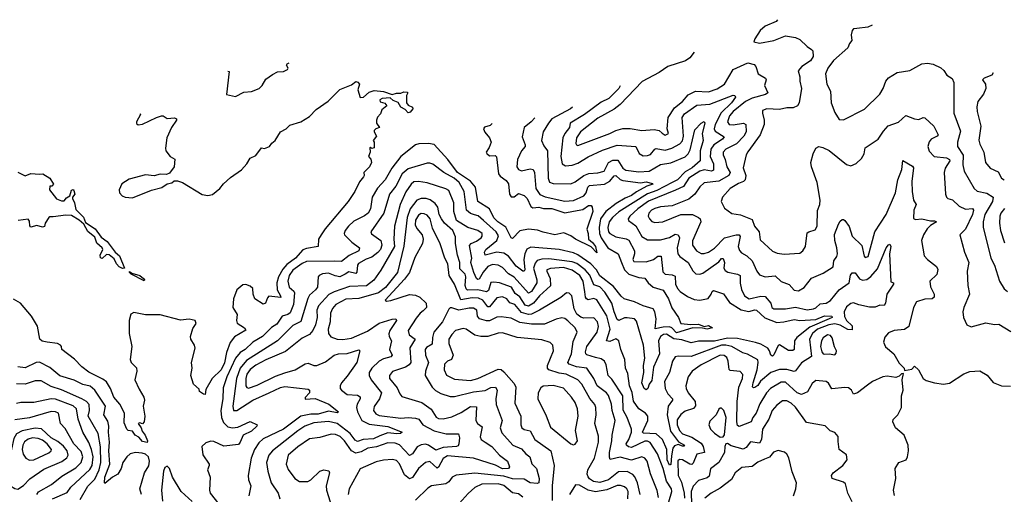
# Model space of a CAD drawing. Extents: x 1678431 to 1860718, y 384618 to 522882.
# Tile 307 of 473: x 1751988 to 1758773, y 518136 to 521409. Entities that reach past the tile are written whole.
import ezdxf

# ---------------------------------------------------------------- set-up
doc = ezdxf.new("R2010")
doc.units = 0

msp = doc.modelspace()

# ---------------------------------------------------------------- linework, layer by layer
at = {"layer": '0CON10XD'}
for points in [[(1757210.2, 521408.7), (1757200.8, 521395), (1757125, 521364.7), (1757090.4, 521335), (1757055, 521276.7), (1757047.5, 521255), (1757085, 521246.5), (1757184.2, 521265.8), (1757265, 521297.1), (1757334.1, 521285.9), (1757365, 521271.4), (1757413.8, 521223.8), (1757445, 521204.2), (1757453.2, 521193.2), (1757455.4, 521155), (1757437.3, 521125), (1757378.5, 521085), (1757352.9, 521055), (1757364.2, 521015), (1757363.1, 520985), (1757374.5, 520935), (1757358.6, 520835), (1757347.5, 520815), (1757318.8, 520801.2), (1757275, 520800.8), (1757225, 520789.6), (1757135.6, 520794.4), (1757107.5, 520782.5), (1757105.7, 520765), (1757119.1, 520715), (1757117.3, 520685), (1757090, 520615), (1757005, 520498.1), (1756995, 520476.2), (1756973.3, 520386.7), (1756991.1, 520335), (1756987.5, 520305), (1756975, 520292.7), (1756940.3, 520279.7), (1756884.5, 520245), (1756830.6, 520185), (1756822.9, 520155), (1756845, 520108), (1756895, 520072.5), (1756955, 520063.6), (1757035, 520030), (1757051.1, 519985), (1757083.8, 519945), (1757090.4, 519890.4), (1757175, 519811.9), (1757208.9, 519798.9), (1757255, 519791.2), (1757365, 519798.5), (1757385.7, 519814.3), (1757402.5, 519845), (1757415, 519938), (1757425, 519946.7), (1757469.6, 519960.4), (1757483.5, 519985), (1757486.9, 520093.1), (1757502.9, 520135), (1757503.6, 520165), (1757483.1, 520285), (1757444.6, 520395), (1757440.8, 520425), (1757455, 520483.3), (1757475, 520522), (1757495, 520534.2), (1757523.6, 520526.4), (1757566.1, 520506.1), (1757685, 520410), (1757715, 520400), (1757752.3, 520417.7), (1757789.5, 520450.5), (1757807.3, 520482.7), (1757813.8, 520525), (1757903.8, 520585), (1757940, 520640), (1757973.9, 520676.1), (1758045, 520702.2), (1758095, 520747.1), (1758155, 520725.6), (1758185, 520721.4), (1758215, 520734.2), (1758225, 520731.4), (1758286.5, 520675), (1758316.9, 520615), (1758310, 520605), (1758269.4, 520585), (1758255, 520567.5), (1758246.4, 520535), (1758255, 520502), (1758289.2, 520465), (1758375, 520455.3), (1758394.5, 520445), (1758398.4, 520435), (1758365.3, 520385), (1758358.8, 520355), (1758367.1, 520205), (1758374.2, 520185), (1758385, 520175.8), (1758416.5, 520166.5), (1758461.9, 520121.9), (1758505, 520103.3), (1758555, 520107.5), (1758561.8, 520095), (1758554.8, 520065), (1758505.3, 519964.7), (1758466, 519925), (1758500, 519805), (1758529.5, 519735), (1758518.2, 519675), (1758521.9, 519575), (1758534.5, 519515), (1758493.5, 519425), (1758486.7, 519395), (1758493.1, 519355), (1758515, 519303.8), (1758545, 519290.8), (1758645, 519318.5), (1758705, 519306.9), (1758735, 519308.9), (1758819.3, 519259.3)], [(1757863, 521370), (1757832.7, 521357.3), (1757756.9, 521346.9), (1757734.5, 521345.5), (1757723.8, 521335), (1757718.6, 521305), (1757722.9, 521265), (1757705.7, 521245), (1757694.4, 521215), (1757595, 521127.5), (1757556.4, 521075), (1757540.5, 521035), (1757550, 520965), (1757574.4, 520915), (1757580.9, 520835), (1757605, 520768), (1757635, 520720), (1757665, 520718.1), (1757809.4, 520790.6), (1757914.8, 520895.2), (1757938.2, 520935), (1757956, 520984), (1757975, 521007.1), (1758035, 521045.4), (1758122.6, 521057.4), (1758205, 521103.5), (1758245, 521109.4), (1758281.9, 521101.9), (1758336.7, 521076.7), (1758357.4, 521057.4), (1758376.7, 521026.7), (1758415, 521004), (1758426.5, 520975), (1758424.6, 520765), (1758470.6, 520640.6), (1758450, 520565), (1758449.6, 520535), (1758488.7, 520475), (1758487.5, 520407.5), (1758497.8, 520365), (1758565.3, 520245.3), (1758586.8, 520226.8), (1758652, 520212), (1758695.5, 520185), (1758691, 520155), (1758639.8, 520065), (1758626.9, 520015), (1758628.5, 519978.5), (1758681.1, 519765), (1758705.4, 519715), (1758739.1, 519605), (1758771.8, 519551.8), (1758795, 519534.4)], [(1756635.6, 521185.1), (1756606.4, 521146.4), (1756575.8, 521125), (1756453.7, 521086.3), (1756395, 521043.5), (1756277.1, 520982.9), (1756125.3, 520825), (1756085, 520792.6), (1755971, 520729), (1755851.8, 520635), (1755825.3, 520595), (1755819.5, 520555), (1755824.7, 520544.7), (1755835, 520541.5), (1756055, 520623.7), (1756095, 520644.2), (1756145, 520658.2), (1756195, 520657.7), (1756275.4, 520645.4), (1756360.9, 520650.9), (1756395, 520644.4), (1756416.2, 520626.2), (1756435, 520613.2), (1756458.9, 520625), (1756450.9, 520655), (1756457.1, 520735), (1756499.3, 520800.7), (1756556.2, 520845), (1756595, 520889.8), (1756644.5, 520915.5), (1756735, 520911.4), (1756795, 520933), (1756846, 520965), (1756905.5, 521064.5), (1757005, 521110.8), (1757050.3, 521100.3), (1757062, 521085), (1757076.7, 521035), (1757126.5, 521005), (1757131.2, 520995), (1757120.6, 520955), (1757143.8, 520905), (1757128.1, 520891.9), (1757035, 520866.5), (1756990.3, 520845), (1756905.7, 520775), (1756879.6, 520745), (1756864.8, 520705), (1756876.7, 520686.7), (1756905, 520682.7), (1756975, 520696.1), (1756992.7, 520685), (1756993.3, 520635), (1756977.9, 520605), (1756927.7, 520552.3), (1756855, 520516.5), (1756834.7, 520495), (1756835, 520476.7), (1756849.7, 520445), (1756861.1, 520395), (1756883.7, 520355), (1756875.9, 520335), (1756805, 520295.9), (1756705, 520283.8), (1756675, 520256.5), (1756640.8, 520205), (1756598.3, 520171.7), (1756485, 520125.3), (1756405, 520117.4), (1756363.8, 520106.2), (1756341.8, 520095), (1756324.2, 520075), (1756319.7, 520055), (1756327.1, 520035), (1756345, 520017.3), (1756365, 520010.8), (1756418.8, 520015), (1756545, 520065.4), (1756624.6, 520065.4), (1756665.5, 520045.5), (1756677.8, 520035), (1756682.4, 520015), (1756623.3, 519883.3), (1756624.8, 519854.8), (1756652.9, 519815), (1756685, 519796.2), (1756705, 519796.2), (1756735, 519806.8), (1756775, 519832.5), (1756845, 519903.8), (1756925, 519924.7), (1756945, 519924.6), (1756953.4, 519913.4), (1756940, 519845), (1756947.7, 519817.7), (1756961, 519801), (1756999.5, 519779.5), (1757036.5, 519746.5), (1757067.7, 519675), (1757085, 519649.4), (1757125, 519635.5), (1757195, 519641.8), (1757235, 519603.3), (1757291.7, 519581.7), (1757324.7, 519544.7), (1757355, 519538.5), (1757395, 519561.9), (1757443.9, 519626.1), (1757525, 519661.1), (1757592.9, 519705), (1757599.5, 519745), (1757619.1, 519775), (1757622.9, 519795), (1757619.3, 519835), (1757604.7, 519885), (1757602.5, 519927.5), (1757630.8, 519999.2), (1757641.1, 520018.9), (1757655, 520030), (1757665, 520031.4), (1757674.5, 520024.5), (1757703.4, 519983.4), (1757725, 519916), (1757791.1, 519851.1), (1757808.3, 519778.3), (1757815, 519770), (1757834.4, 519775.6), (1757881.8, 519945), (1757959.6, 520065), (1758024.1, 520215), (1758039.2, 520305), (1758067.2, 520375), (1758075, 520436.7), (1758139.6, 520399.6), (1758148.3, 520388.3), (1758136.8, 520293.2), (1758137.6, 520225), (1758146.5, 520165), (1758166.8, 520135), (1758148.9, 520095), (1758148.3, 520038.3), (1758160.9, 520030.9), (1758205, 520034.6), (1758265, 520021.5), (1758292.5, 520022.5), (1758305.8, 520015), (1758265, 519990), (1758242.6, 519967.4), (1758215.5, 519925), (1758201.9, 519885), (1758221.4, 519781.4), (1758244.2, 519754.2), (1758305, 519706.7), (1758314.1, 519685.9), (1758309.4, 519650.6), (1758260.6, 519605), (1758265, 519566.7), (1758289.2, 519515), (1758290.8, 519495), (1758275, 519483.3), (1758225, 519480.8), (1758167.6, 519462.4), (1758146.6, 519423.4), (1758115, 519293.3), (1758086.4, 519273.6), (1758015, 519266.4), (1757975, 519249.5), (1757949.3, 519220.7), (1757940.4, 519185), (1757954, 519154), (1758012, 519105), (1758049.5, 519039.5), (1758082.5, 519005), (1758085, 518990), (1758135, 519000), (1758155, 519020), (1758182.5, 518995), (1758215, 518934), (1758235, 518920.8), (1758292.5, 518905), (1758355, 518896.7), (1758395, 518901.9), (1758495, 518966), (1758535, 518983.8), (1758605, 518986.7), (1758655, 518957.5), (1758696.4, 518906.4), (1758755, 518883.3), (1758815, 518882.5)], [(1753420.9, 521052.9), (1753431.2, 521051.2), (1753413, 520893), (1753475, 520880), (1753531.8, 520908.2), (1753586, 520914), (1753637.5, 520935), (1753658.9, 520955), (1753685, 520998.1), (1753729.1, 521030.9), (1753765, 521048), (1753805, 521052), (1753833.3, 521065), (1753836.7, 521075), (1753826.2, 521095), (1753830, 521105), (1753845.1, 521110.8)], [(1758696.4, 521041.8), (1758687.5, 521025), (1758634.2, 521005.8), (1758622.9, 520995), (1758643.1, 520965), (1758646.7, 520935), (1758630.4, 520895), (1758591.5, 520845), (1758583, 520807), (1758585.5, 520775), (1758611.8, 520675), (1758597.6, 520577.6), (1758605, 520550), (1758632.9, 520495), (1758644.2, 520425), (1758675, 520386), (1758730, 520360), (1758753.5, 520315), (1758773.3, 520305)], [(1752817.6, 520761.8), (1752820.6, 520755), (1752791.9, 520705), (1752793.6, 520693.6), (1752804.4, 520684.4), (1752835, 520688.5), (1752930.8, 520735), (1752965, 520745.5), (1752976.7, 520745), (1753005, 520728), (1753055, 520731.2), (1753067.5, 520725), (1753068.8, 520715), (1753034.5, 520665.5), (1753002.5, 520595), (1752992.7, 520522.7), (1752994.3, 520504.3), (1753024.2, 520464.2), (1753057, 520447), (1753052.5, 520395), (1753019.3, 520350.7), (1752999.3, 520340.7), (1752955, 520344), (1752915, 520331.9), (1752855, 520339.4), (1752741.2, 520308.8), (1752692.6, 520277.4), (1752673.3, 520235), (1752674.7, 520214.7), (1752692.9, 520195), (1752714.1, 520184.1), (1752765, 520179.6), (1752895, 520234), (1752967.3, 520252.7), (1753005, 520276.7), (1753037, 520283), (1753053, 520297), (1753075, 520297.5), (1753110, 520285), (1753245, 520204.2), (1753285, 520195.8), (1753315.6, 520204.4), (1753366.2, 520243.8), (1753392.4, 520277.6), (1753439.7, 520320.3), (1753515.7, 520374.3), (1753552.5, 520415), (1753576.1, 520453.9), (1753615, 520471.2), (1753654.2, 520525.8), (1753675, 520520), (1753708.8, 520535), (1753725, 520558), (1753748.8, 520575), (1753785.7, 520634.3), (1753825, 520656), (1753848.8, 520681.2), (1753925, 520704.2), (1753985, 520740), (1754030.5, 520789.5), (1754113, 520847), (1754195, 520926.7), (1754275, 520960), (1754305, 520981.8), (1754318.7, 520978.7), (1754328.5, 520965), (1754318.8, 520925), (1754335, 520871.2), (1754356.1, 520873.9), (1754395, 520910), (1754430, 520920), (1754495, 520913.3), (1754553.7, 520893.7), (1754585, 520902), (1754615, 520900.9), (1754635, 520911.5), (1754657.8, 520907.8), (1754662, 520905), (1754653.1, 520885), (1754654.3, 520835), (1754665, 520820), (1754695, 520805.7), (1754697.3, 520795), (1754679.5, 520770.5), (1754665, 520767.5), (1754645, 520789.5), (1754614.6, 520804.6), (1754595, 520838.8), (1754562, 520852), (1754540.7, 520870.7), (1754485, 520865.5), (1754470, 520855), (1754472.5, 520842.5), (1754505, 520832.5), (1754517.5, 520815), (1754483.3, 520786.7), (1754475, 520760), (1754453.9, 520736.1), (1754446.7, 520715), (1754447.5, 520695), (1754467.5, 520665), (1754443, 520657), (1754430, 520645), (1754430, 520635), (1754447.5, 520605), (1754422.5, 520575), (1754430, 520565), (1754430, 520525), (1754415, 520520), (1754405, 520530), (1754400, 520525), (1754402.5, 520495), (1754392.5, 520465), (1754407, 520447), (1754412.5, 520425), (1754398.8, 520395), (1754360, 520355), (1754362.5, 520335), (1754357.5, 520325), (1754328.8, 520291.2), (1754297.1, 520225), (1754252.2, 520155), (1754093, 519967), (1754065, 519925.5), (1754047.5, 519895), (1754044.2, 519845.8), (1753965, 519831.9), (1753938.5, 519821.5), (1753888.1, 519765), (1753829.3, 519720.7), (1753801.6, 519688.4), (1753770.5, 519635), (1753759, 519595), (1753760.9, 519545), (1753785.4, 519505), (1753786.2, 519493.8), (1753705, 519501.4), (1753695, 519491.5), (1753682.1, 519455), (1753665, 519447.6), (1753607.4, 519485), (1753596.1, 519515), (1753593.2, 519555), (1753575, 519570.7), (1753545, 519582.5), (1753525, 519580.3), (1753483, 519545), (1753461.1, 519485), (1753455.9, 519425), (1753485.5, 519375), (1753480.8, 519335), (1753485.3, 519315.3), (1753537.8, 519285), (1753545, 519267.5), (1753469.1, 519220.9), (1753438.1, 519181.9), (1753412.4, 519115), (1753397.9, 519042.1), (1753376.2, 518995), (1753314.3, 518935.7), (1753271.4, 518858.6), (1753265, 518823.8), (1753255, 518827.5), (1753227.5, 518845), (1753225, 518860), (1753185, 518896.7), (1753167.5, 518955), (1753176.2, 519005), (1753171.8, 519045), (1753197.2, 519142.8), (1753191.2, 519165), (1753166.8, 519205), (1753164.7, 519225), (1753180.6, 519279.4), (1753203.1, 519315), (1753198, 519335), (1753155, 519342.7), (1753095, 519337.7), (1752955, 519374.7), (1752855, 519373.3), (1752775, 519389.5), (1752752.9, 519377.1), (1752741.1, 519335), (1752742.1, 519245), (1752759.5, 519155), (1752748.5, 519065), (1752756.9, 519045), (1752792, 519008), (1752795.6, 518985), (1752782.2, 518925), (1752810, 518860), (1752843.3, 518805), (1752847.8, 518785), (1752838.9, 518745), (1752848.9, 518675), (1752846.2, 518635), (1752835, 518622.5), (1752815, 518628.8), (1752803.8, 518625), (1752824, 518595), (1752830.6, 518570.6), (1752851.9, 518545), (1752868.1, 518505), (1752866.3, 518493.7), (1752835, 518500.5), (1752809.6, 518529.6), (1752783.4, 518543.4), (1752765, 518570.8), (1752735, 518576.7), (1752725.8, 518585.8), (1752708.2, 518628.2), (1752709.2, 518695), (1752677, 518757), (1752635.9, 518805), (1752612.9, 518865), (1752585, 518911.8), (1752560.2, 518930.2), (1752465, 518977.5), (1752416, 519015), (1752365, 519068.2), (1752277.5, 519135), (1752276, 519155), (1752268.8, 519165), (1752247.5, 519175), (1752177.5, 519185), (1752142.4, 519192.4), (1752126, 519205), (1752110.5, 519295), (1752068.9, 519365), (1751992.2, 519455), (1751945, 519481.1)], [(1756125.8, 520953.1), (1756116.4, 520935), (1756048, 520865), (1755995, 520840.6), (1755879.6, 520755), (1755782.3, 520695), (1755775.9, 520665), (1755744, 520625), (1755730, 520595), (1755716.4, 520465), (1755725.6, 520415.6), (1755749.9, 520399.9), (1755795, 520404.7), (1755835, 520420), (1755905, 520462.2), (1756005, 520510), (1756105, 520543), (1756234.2, 520535), (1756257.1, 520485), (1756285, 520470.4), (1756315, 520471.5), (1756335, 520479.1), (1756363.8, 520515), (1756375, 520520.9), (1756435, 520508.1), (1756482.2, 520522.2), (1756538.1, 520551.9), (1756556.3, 520573.7), (1756562.6, 520605), (1756553.1, 520735), (1756569.5, 520760.5), (1756655, 520820), (1756745, 520827), (1756905, 520887.3), (1756916.9, 520885), (1756920.8, 520875), (1756892.9, 520835), (1756823, 520767), (1756779.6, 520685), (1756774.8, 520655), (1756779.7, 520639.7), (1756841.7, 520601.7), (1756831.9, 520585), (1756772.2, 520545), (1756750, 520515), (1756745.8, 520465.8), (1756770.2, 520415), (1756769.3, 520370.7), (1756755, 520363.6), (1756705, 520374.5), (1756675, 520364.5), (1756599.8, 520315), (1756562.6, 520257.4), (1756507.8, 520232.2), (1756321.6, 520158.4), (1756248.3, 520105), (1756193.5, 520055), (1756180.8, 520035), (1756184, 520025), (1756235, 519987.9), (1756275, 519913.8), (1756315, 519890), (1756405, 519890.8), (1756465, 519907.1), (1756505, 519930.3), (1756525.3, 519925.3), (1756533.7, 519905), (1756519, 519835), (1756523.4, 519793.4), (1756536.4, 519776.4), (1756594.2, 519734.2), (1756626.5, 519676.5), (1756647.2, 519657.2), (1756675, 519653.6), (1756695, 519660.8), (1756805, 519739.7), (1756825, 519761.1), (1756835, 519762.5), (1756843.9, 519735), (1756840.4, 519695), (1756848.6, 519678.6), (1756867.6, 519667.6), (1756935, 519653.8), (1756953.8, 519643.8), (1756952.1, 519592.1), (1756962.5, 519547.5), (1756981.8, 519505), (1757014.7, 519484.7), (1757095, 519502.9), (1757125, 519500.4), (1757163.4, 519455), (1757171.6, 519425), (1757186, 519415), (1757265, 519414), (1757335, 519427.2), (1757415, 519408.7), (1757457.5, 519415), (1757475, 519422.8), (1757505, 519450), (1757546, 519454), (1757575, 519473.2), (1757634.9, 519545.1), (1757704.7, 519595), (1757712.7, 519647.3), (1757725, 519663.8), (1757745, 519664), (1757775, 519621.7), (1757795, 519611.9), (1757825, 519618.1), (1757853.1, 519636.9), (1757899.1, 519690.9), (1757958.4, 519835), (1757975, 519857.1), (1757985, 519860), (1757991.3, 519845), (1757981.8, 519795), (1757991.7, 519601.7), (1758010, 519595), (1758008.8, 519585), (1757964.6, 519515), (1757954.5, 519455), (1757945, 519437.1), (1757915, 519440), (1757883.8, 519426.2), (1757845, 519426.9), (1757771.8, 519441.8), (1757735, 519455.6), (1757715, 519451.2), (1757685, 519429.7), (1757669.8, 519395), (1757672.6, 519362.6), (1757685, 519334.5), (1757725, 519298), (1757725, 519271.2), (1757695, 519273.2), (1757643.2, 519303.2), (1757605, 519310.8), (1757565, 519304.5), (1757485.9, 519274.1), (1757451.7, 519245), (1757430.6, 519205), (1757444.6, 519085.4), (1757375, 519041.8), (1757335, 518987.8), (1757325, 518982.9), (1757275, 518997.1), (1757225, 518996.3), (1757164.6, 518975), (1757093.1, 518916.9), (1757075, 518886.9), (1757055, 518872.3), (1757045, 518870), (1757037.9, 518877.9), (1757041.9, 518905), (1757070.1, 518995), (1757076.7, 519045), (1757073.6, 519063.6), (1757002.8, 519102.8), (1756970.7, 519110.7), (1756895.5, 519155), (1756855, 519164.6), (1756825, 519164.3), (1756615, 519086.9), (1756525, 519089.1), (1756505, 519082.9), (1756487.5, 519055), (1756466.9, 518975), (1756430.4, 518915), (1756435.2, 518865), (1756455, 518827.9), (1756486.8, 518795), (1756487.5, 518785), (1756456.6, 518743.4), (1756450.4, 518685), (1756471.8, 518571.8), (1756528.2, 518498.2), (1756570, 518475), (1756565, 518468), (1756555, 518468.2), (1756525, 518480), (1756499.6, 518470.4), (1756489.4, 518455), (1756479.5, 518400.5), (1756475, 518341.4), (1756465, 518337.8), (1756449.1, 518375), (1756447.8, 518445), (1756417.9, 518515), (1756375, 518552.5), (1756287.3, 518557.3), (1756280, 518565), (1756316.5, 518645), (1756317.1, 518675), (1756300, 518695), (1756254.8, 518724.8), (1756218.2, 518778.2), (1756207.9, 518837.9), (1756190.7, 518885), (1756178.3, 518968.3), (1756161.8, 519005), (1756158.7, 519065), (1756130.9, 519135), (1756116.5, 519195), (1756095, 519208), (1756055, 519190.7), (1756031.5, 519195), (1756055.9, 519275), (1756035, 519366.8), (1755965, 519476.2), (1755945, 519485.8), (1755905, 519477.9), (1755892.8, 519482.8), (1755885.9, 519495.9), (1755883.1, 519533.1), (1755870.5, 519605), (1755846.8, 519645), (1755795, 519682.3), (1755735, 519698.9), (1755646.3, 519693.7), (1755621.1, 519685), (1755620, 519675), (1755643.2, 519623.2), (1755645.5, 519574.5), (1755569.2, 519505), (1755529.6, 519455), (1755495, 519433.6), (1755470.4, 519440.4), (1755435, 519497.1), (1755401.8, 519521.8), (1755377.8, 519565), (1755295, 519593.3), (1755255, 519600), (1755235, 519596.4), (1755217.8, 519542.2), (1755205, 519531.3), (1755145, 519545.1), (1755074.3, 519544.3), (1755063.6, 519553.6), (1755057, 519575), (1755061.6, 519635), (1755057, 519655), (1755020.7, 519690.7), (1755020.7, 519735), (1755004.3, 519785), (1754990.8, 519865), (1754991, 519911), (1754971.6, 519955), (1754915.4, 520005.4), (1754893.7, 520035), (1754878.9, 520065), (1754868.2, 520115), (1754851.1, 520141.1), (1754816.8, 520166.8), (1754790, 520175), (1754755, 520176.2), (1754723.6, 520165), (1754678.8, 520105), (1754657.7, 520045), (1754634, 519846), (1754590.2, 519665), (1754507.9, 519562.1), (1754460.5, 519525), (1754325, 519486.9), (1754235, 519480.6), (1754166.1, 519445), (1754142.9, 519417.1), (1754128.7, 519385), (1754126.5, 519325), (1754114.3, 519275), (1754116.2, 519245), (1754131.2, 519221.2), (1754175.3, 519205.3), (1754215, 519204.2), (1754275, 519212.7), (1754385, 519261.2), (1754465, 519315.7), (1754555, 519344.5), (1754578.8, 519345), (1754584.4, 519335), (1754538.7, 519265), (1754531.7, 519241.7), (1754533.2, 519225), (1754550.5, 519195), (1754536.9, 519135), (1754554.5, 519095), (1754545.8, 519085), (1754495, 519071.1), (1754464.8, 519055.2), (1754414.6, 519005), (1754396.5, 518975), (1754395.5, 518955), (1754410.4, 518925), (1754481.6, 518835), (1754467.7, 518795), (1754429.5, 518740.5), (1754426.9, 518715), (1754440.9, 518690.9), (1754465, 518678.9), (1754615, 518661.5), (1754665, 518665.7), (1754715, 518661.6), (1754737.2, 518655), (1754765, 518616.3), (1754845, 518572.9), (1754926.9, 518553.1), (1755012.1, 518552.1), (1755018.9, 518525), (1755014.2, 518485), (1755008.6, 518471.4), (1754997.5, 518465), (1754905, 518458.5), (1754855, 518440.6), (1754805, 518475.6), (1754785, 518480.9), (1754755, 518477.7), (1754726.7, 518463.3), (1754695, 518415.5), (1754675, 518402.7), (1754605, 518478.1), (1754575, 518488), (1754525, 518492.1), (1754446.8, 518463.2), (1754386.7, 518453.3), (1754340.6, 518429.4), (1754305, 518420.4), (1754274.9, 518434.9), (1754225.2, 518505), (1754195.3, 518535), (1754165, 518547.5), (1754135, 518550.5), (1754055, 518526.9), (1753985, 518518.8), (1753905, 518463.8), (1753837.7, 518405), (1753824.6, 518345), (1753836.9, 518306.9), (1753884.3, 518245), (1753915.7, 518224.3), (1753972.5, 518225), (1753995, 518237.1), (1754055, 518295.5), (1754084.4, 518304.4), (1754119.1, 518299.1), (1754122.5, 518285), (1754100, 518195), (1754102.7, 518165), (1754128.2, 518085)], [(1755796.7, 520806.1), (1755782.5, 520795), (1755655, 520724.1), (1755630.9, 520695), (1755596.1, 520635), (1755583.8, 520575), (1755599.5, 520539.5), (1755625.3, 520505), (1755629.5, 520315), (1755639.3, 520289.3), (1755665, 520279.7), (1755785, 520277.2), (1755815, 520290.3), (1755875.8, 520334.2), (1755911, 520349), (1755973.1, 520353.1), (1756014.5, 520365), (1756044.8, 520425), (1756075, 520440.6), (1756108.9, 520438.9), (1756144.5, 520384.5), (1756165, 520370.7), (1756255, 520360), (1756325, 520365.2), (1756405, 520410.2), (1756475, 520422.6), (1756575, 520463.6), (1756595.4, 520484.6), (1756608.9, 520511.1), (1756640.7, 520649.3), (1756685, 520696.1), (1756705, 520705.6), (1756710, 520695), (1756690.2, 520625), (1756697.6, 520575), (1756678.1, 520505), (1756678.3, 520435), (1756622.4, 520387.6), (1756575, 520358.7), (1756520.4, 520305), (1756484.8, 520285), (1756378.7, 520231.3), (1756315, 520206.9), (1756116.1, 520083.9), (1756072.4, 520045), (1756050.6, 520015), (1756040.6, 519975), (1756045, 519946.9), (1756055, 519933.3), (1756095, 519910.3), (1756167.7, 519897.7), (1756185, 519887.5), (1756224.2, 519815), (1756225.3, 519794.7), (1756212.5, 519755), (1756220.8, 519740.8), (1756305, 519738.9), (1756355, 519754.7), (1756385, 519777.3), (1756408.1, 519778.1), (1756419.2, 519669.2), (1756435.8, 519655), (1756485, 519648.3), (1756505, 519639.1), (1756507.6, 519585), (1756520.7, 519555), (1756539.1, 519535), (1756591, 519501), (1756635, 519479.2), (1756675, 519474.5), (1756733.3, 519486.7), (1756753.2, 519516.8), (1756759.1, 519535), (1756768.8, 519541.2), (1756838.1, 519518.1), (1756879.8, 519459.8), (1756959.1, 519409.1), (1757013.4, 519396.6), (1757055, 519408.1), (1757065, 519405.3), (1757123.8, 519353.8), (1757205, 519321.7), (1757254.3, 519324.3), (1757325, 519341), (1757365, 519334.8), (1757475, 519340.9), (1757535, 519367.2), (1757583.8, 519363.8), (1757585.8, 519355), (1757566.2, 519345), (1757432, 519288), (1757342.3, 519217.7), (1757328.5, 519195), (1757325.6, 519135), (1757315, 519127.8), (1757285, 519128.5), (1757223.9, 519166.1), (1757215, 519161.9), (1757185, 519096.9), (1757175, 519087.5), (1757165, 519095.6), (1757155.6, 519125.6), (1757142.7, 519142.7), (1757095, 519171.5), (1757057.6, 519182.4), (1756935, 519209.7), (1756865, 519213.7), (1756775, 519192.7), (1756665, 519191.7), (1756615, 519180), (1756550.5, 519200.5), (1756495, 519207.7), (1756445, 519241.4), (1756425, 519237.6), (1756405, 519223.3), (1756389.8, 519195), (1756396.7, 519105), (1756355, 519013.3), (1756345, 518921.9), (1756325.6, 518895), (1756315.8, 518865), (1756305, 518856.2), (1756291.9, 518865), (1756274.8, 518905), (1756289.4, 518975), (1756287.1, 519025), (1756294.8, 519075), (1756287.5, 519165), (1756239.4, 519329.4), (1756225, 519345.6), (1756175, 519353.8), (1756155, 519353.8), (1756115.6, 519335.6), (1756105, 519341.4), (1756083.5, 519395), (1756068.5, 519455), (1756020.8, 519530.8), (1755985, 519566.7), (1755945, 519579.6), (1755917.8, 519647.8), (1755885.2, 519685), (1755826.8, 519726.8), (1755795, 519740), (1755635, 519760), (1755585, 519758.5), (1755555, 519748.7), (1755540.2, 519729.8), (1755528, 519695), (1755551.7, 519615), (1755552, 519595), (1755515, 519534.3), (1755495, 519523.6), (1755395, 519633.7), (1755356.1, 519656.1), (1755315, 519699.1), (1755285, 519716.6), (1755245, 519720.2), (1755215, 519706.2), (1755181.9, 519668.1), (1755155, 519618.5), (1755145, 519616.9), (1755135, 519624.6), (1755118.2, 519665), (1755097.7, 519735), (1755102.5, 519765), (1755087.7, 519852.3), (1755098.2, 519865), (1755135, 519881.7), (1755167.1, 519905), (1755175.3, 519915), (1755174.2, 519935), (1755145, 519956.1), (1755075, 519975.8), (1754997.2, 520025), (1754980.5, 520085), (1754980.4, 520145), (1754945, 520230.5), (1754925, 520242.3), (1754795, 520283.9), (1754735, 520293.9), (1754705, 520291.8), (1754685, 520275.6), (1754648.6, 520221.4), (1754609.6, 520135), (1754570.5, 519985), (1754566.5, 519895), (1754571.5, 519845), (1754477.3, 519682.7), (1754427.7, 519612.3), (1754377, 519573), (1754261.3, 519568.7), (1754155, 519532.7), (1754117.2, 519512.8), (1754046.3, 519435), (1754036.4, 519405), (1754036.9, 519355), (1754026.7, 519305), (1754007.6, 519265), (1753985, 519237.1), (1753935, 519213.8), (1753818.6, 519121.4), (1753685, 519064.3), (1753615, 519026.7), (1753575, 518997.1), (1753553.4, 518965), (1753545.2, 518935), (1753545.2, 518885.2), (1753552, 518872), (1753565, 518868.5), (1753625, 518889.5), (1753749.9, 518950.1), (1753814.1, 518974.1), (1753885, 518995.4), (1753955, 519036.8), (1753975, 519040.4), (1754015, 519024), (1754035, 519025.3), (1754095, 519049.5), (1754155, 519095.8), (1754185, 519104.2), (1754243.4, 519106.6), (1754325, 519133.3), (1754331.2, 519125), (1754311.2, 519045), (1754245, 518950.5), (1754204.3, 518905.7), (1754195.4, 518885), (1754196.6, 518866.6), (1754205, 518853.8), (1754245, 518824.7), (1754315, 518820), (1754335, 518807.1), (1754334.6, 518795), (1754313, 518757), (1754309.7, 518735), (1754315.8, 518705.8), (1754345, 518644.1), (1754395, 518620), (1754525, 518602.8), (1754622.5, 518565), (1754612.5, 518555), (1754587.7, 518552.3), (1754525, 518559.2), (1754469.9, 518539.9), (1754425, 518519.5), (1754355.6, 518514.4), (1754315, 518499.8), (1754299.9, 518509.9), (1754264.8, 518555), (1754175, 518623.9), (1754115, 518639), (1754015, 518629), (1753953.8, 518606.2), (1753905, 518573.9), (1753729.2, 518435), (1753705.3, 518405), (1753689.5, 518355), (1753698.1, 518295), (1753721.8, 518215), (1753768.5, 518145), (1753780.5, 518105)], [(1755244.5, 520692.7), (1755230.8, 520679.2), (1755191.7, 520668.3), (1755184.4, 520655), (1755193.1, 520633.1), (1755225.8, 520595), (1755235.8, 520565), (1755222.7, 520527.3), (1755202.5, 520495), (1755206.7, 520485), (1755225, 520470), (1755265, 520472.5), (1755273.4, 520463.4), (1755286.5, 520345), (1755298.8, 520328.8), (1755340, 520300), (1755357.1, 520277.1), (1755363.3, 520205), (1755375, 520187.9), (1755395, 520187.3), (1755425, 520210), (1755465, 520197.1), (1755485, 520174.6), (1755511.2, 520121.2), (1755525, 520112.3), (1755565, 520115.7), (1755597.5, 520107.5), (1755655.9, 520105.9), (1755745, 520077), (1755805, 520087.7), (1755869.5, 520100.5), (1755907.5, 520127.5), (1755925, 520128), (1755934, 520115), (1755937.3, 520085), (1755896, 519965), (1755906, 519935), (1755908.6, 519895), (1755935, 519873.1), (1755955, 519845.5), (1755965, 519800), (1755925, 519842.2), (1755818.8, 519895), (1755785, 519919.2), (1755738.3, 519938.3), (1755675, 519924.5), (1755595, 519942.5), (1755557.3, 519957.3), (1755495, 519964.1), (1755435, 519952.1), (1755385, 519899.2), (1755374.7, 519904.7), (1755338.4, 519978.4), (1755282.6, 520015), (1755255, 520043.1), (1755225.7, 520105), (1755145.9, 520155), (1755128.4, 520255), (1755095.1, 520295.1), (1755004.4, 520355), (1754938.9, 520445), (1754845, 520548.9), (1754805, 520556), (1754737.2, 520552.8), (1754714.4, 520545), (1754613.3, 520465), (1754551.6, 520385), (1754505.8, 520304.2), (1754452.8, 520247.2), (1754416.8, 520185), (1754405.8, 520105), (1754390.3, 520075), (1754365, 520055.8), (1754291.1, 520018.9), (1754254.4, 519985.6), (1754231.8, 519955), (1754224.4, 519935), (1754227.1, 519925), (1754276.7, 519875), (1754328.5, 519835), (1754323.8, 519815), (1754257.7, 519782.3), (1754205, 519742), (1754153.9, 519743.9), (1753965, 519741.9), (1753935, 519728.7), (1753868.9, 519681.1), (1753844.8, 519645), (1753834.8, 519605), (1753843.6, 519565), (1753877.3, 519537.3), (1753881.6, 519525), (1753874.2, 519445), (1753851.5, 519388.5), (1753835, 519376.8), (1753795.8, 519364.2), (1753760.7, 519309.3), (1753723.3, 519286.7), (1753660.9, 519225), (1753595.3, 519185), (1753540.7, 519135), (1753506.4, 519113.6), (1753474.2, 519075.8), (1753414.1, 518945), (1753390.5, 518869.5), (1753386.5, 518795), (1753372.7, 518715), (1753378.6, 518665), (1753392.2, 518632.2), (1753421.2, 518601.2), (1753455, 518594.4), (1753491.9, 518598.1), (1753575, 518637.5), (1753623.3, 518615), (1753620.8, 518605), (1753585, 518571.6), (1753528.5, 518545), (1753507.9, 518495), (1753495, 518480.5), (1753395, 518467.4), (1753325, 518500), (1753305, 518501.5), (1753269.3, 518490.7), (1753243.5, 518465), (1753249.1, 518409.1), (1753292.9, 518345), (1753294.2, 518335), (1753281.4, 518305), (1753299.6, 518255), (1753295.9, 518165), (1753300, 518145), (1753358.9, 518068.9)], [(1755537.4, 520732), (1755513.1, 520705), (1755465.4, 520665), (1755450.5, 520600.5), (1755472, 520545), (1755470.4, 520535), (1755445.4, 520505), (1755418, 520445), (1755414.7, 520395), (1755425.3, 520375.3), (1755445, 520365.4), (1755505, 520380.4), (1755525.8, 520375.8), (1755534.7, 520354.7), (1755545.2, 520245), (1755572.4, 520202.4), (1755608.2, 520188.2), (1755745, 520157.5), (1755805, 520162.6), (1755876.6, 520195), (1755892.6, 520215), (1755902.6, 520255), (1755915, 520264.8), (1756017.5, 520275), (1756055, 520294.8), (1756085, 520332.5), (1756095, 520333.3), (1756125.7, 520305.7), (1756145, 520299), (1756265, 520284.5), (1756305, 520290.8), (1756349.3, 520279.3), (1756351.4, 520275), (1756308.8, 520261.2), (1756237.9, 520222.1), (1756205, 520196.6), (1756160.9, 520179.1), (1756098.3, 520141.7), (1756026.7, 520085), (1755989.3, 520035), (1755980.2, 519975), (1755984.5, 519934.5), (1755994.6, 519905), (1756041.4, 519835), (1756111.5, 519795), (1756134.6, 519735.4), (1756155.8, 519685), (1756185, 519654.2), (1756255, 519630.2), (1756295, 519626.4), (1756318.8, 519595), (1756354.4, 519564.4), (1756422.9, 519542.9), (1756459.2, 519485), (1756481.7, 519421.7), (1756527.5, 519355), (1756544.3, 519315), (1756613.8, 519306.2), (1756665, 519308.9), (1756703.8, 519293.8), (1756735, 519299.5), (1756762.5, 519285), (1756725, 519273.8), (1756692.2, 519282.2), (1756626.5, 519283.5), (1756515, 519250), (1756483, 519283), (1756465, 519290.3), (1756421.6, 519288.4), (1756366.1, 519276.1), (1756374.8, 519345), (1756365.8, 519395), (1756354.4, 519414.4), (1756285, 519435.5), (1756225, 519464.3), (1756153.8, 519483.8), (1756133.4, 519503.4), (1756079.5, 519569.5), (1755985, 519641.4), (1755962.8, 519685), (1755924.8, 519725), (1755835, 519786.6), (1755805, 519800.6), (1755705.2, 519825.2), (1755509.3, 519840.7), (1755483.2, 519826.8), (1755469.8, 519795), (1755462.5, 519755), (1755469.2, 519685), (1755465, 519675.6), (1755455.3, 519674.7), (1755408.7, 519708.7), (1755357.2, 519777.2), (1755325, 519799.1), (1755275, 519805.2), (1755195.5, 519785.5), (1755191.9, 519805), (1755200.3, 519825), (1755275.8, 519885), (1755287.2, 519917.2), (1755270.5, 519945), (1755185, 520024.7), (1755146.4, 520056.4), (1755122.7, 520062.7), (1755095, 520073.3), (1755067.5, 520095), (1755051.9, 520225), (1755017.4, 520285), (1754982.6, 520315), (1754909.7, 520355), (1754835, 520412.1), (1754815, 520419.1), (1754795, 520419.1), (1754665, 520380.8), (1754623.8, 520345), (1754579, 520261), (1754535.3, 520205), (1754496.3, 520075), (1754407.5, 519945), (1754412.2, 519932.2), (1754477.2, 519885), (1754484.1, 519855), (1754474.2, 519825), (1754456.7, 519803.3), (1754415, 519770.8), (1754375, 519757.7), (1754322.6, 519727.4), (1754315.3, 519715), (1754311.3, 519668.7), (1754305, 519658.5), (1754255, 519670.8), (1754230.7, 519655), (1754195, 519636.7), (1754161.9, 519641.9), (1754115, 519662), (1754075, 519656), (1754052, 519645), (1754044.2, 519635), (1754040.3, 519565), (1754026.8, 519545), (1753985, 519508.2), (1753972.8, 519487.2), (1753925, 519328.5), (1753870.3, 519299.7), (1753765, 519193.6), (1753551.5, 519058.5), (1753505.9, 519005), (1753480.8, 518935), (1753456, 518745), (1753462.2, 518715), (1753485, 518714.2), (1753594.6, 518785), (1753706.4, 518836.4), (1753785, 518873.4), (1753815, 518879), (1753975, 518860.8), (1753984.1, 518854.1), (1753984.2, 518835), (1753955, 518802.5), (1753955, 518791.2), (1754025, 518795.6), (1754117.7, 518757.8), (1754185.7, 518705), (1754175, 518698.6), (1754115, 518708.8), (1754045, 518688.9), (1753995, 518688.4), (1753925, 518675.2), (1753805.3, 518584.7), (1753665, 518518.2), (1753635, 518491.8), (1753606.9, 518445), (1753582.8, 518385), (1753562.5, 518265), (1753565.5, 518235), (1753580.8, 518195), (1753566.2, 518125)], [(1751975, 520356.4), (1752025, 520332), (1752065, 520347.5), (1752125, 520342.5), (1752146.4, 520346.4), (1752196.4, 520316.4), (1752220, 520275), (1752208.3, 520261.7), (1752195, 520260), (1752192.5, 520235), (1752242.3, 520172.3), (1752275, 520160), (1752295, 520160), (1752309.5, 520180.5), (1752332.5, 520195), (1752345, 520234), (1752355, 520237.5), (1752360.9, 520230.9), (1752367.5, 520205), (1752350.8, 520185), (1752350.5, 520175), (1752366.4, 520146.4), (1752375, 520100.5), (1752426.6, 520046.6), (1752440.8, 520010.8), (1752507.2, 519967.2), (1752548.2, 519908.2), (1752589.8, 519879.8), (1752645, 519806.4), (1752675, 519779.6), (1752710, 519695), (1752695, 519694.1), (1752672.7, 519705), (1752655.3, 519725), (1752639, 519759), (1752605, 519787.5), (1752585, 519790), (1752555, 519762.9), (1752545, 519766.2), (1752541.5, 519785), (1752560.5, 519825), (1752556.9, 519835), (1752518.8, 519868.8), (1752505, 519909.4), (1752458.3, 519948.3), (1752428.8, 519998.8), (1752396.8, 520026.8), (1752345, 520057.9), (1752305, 520061.8), (1752218.8, 520048.8), (1752195, 520050), (1752187.5, 520045), (1752162.5, 520005), (1752158.3, 519981.7), (1752145, 519977.5), (1752105, 519990), (1752065, 519977.5), (1752057, 519987), (1752055, 520020), (1752045, 520032.5), (1751976.8, 520023.2)], [(1756461.2, 518085), (1756481, 518155), (1756480.5, 518175), (1756446.3, 518226.3), (1756422, 518315), (1756382.6, 518415), (1756332.3, 518492.3), (1756315, 518502.4), (1756295, 518501.6), (1756205, 518459), (1756183.7, 518463.7), (1756168.9, 518475), (1756166.6, 518485), (1756185.2, 518515), (1756203.4, 518565), (1756204.7, 518584.7), (1756174.8, 518665), (1756146.1, 518716.1), (1756144.8, 518815), (1756068.9, 518928.9), (1756043.9, 518955), (1756029.3, 519029.3), (1756017.9, 519055), (1755995, 519070.4), (1755955, 519078.7), (1755897, 519097), (1755888.8, 519105), (1755887.8, 519117.8), (1755895.8, 519155), (1755968.2, 519255), (1755976.3, 519293.7), (1755970.6, 519325), (1755945, 519353.1), (1755875, 519350.6), (1755855, 519357.1), (1755827.6, 519377.6), (1755808.7, 519415), (1755792.5, 519505), (1755775, 519522.2), (1755755, 519524.3), (1755717.3, 519492.7), (1755569.2, 519405), (1755515, 519378.6), (1755495, 519377), (1755445, 519388.8), (1755399.7, 519445), (1755366.3, 519456.3), (1755343.7, 519483.7), (1755315, 519496.6), (1755275, 519490), (1755225, 519428.8), (1755215, 519429.3), (1755179.2, 519475), (1755148.5, 519488.5), (1755105, 519491.3), (1755027.7, 519477.7), (1754984.5, 519585.5), (1754948, 519645), (1754938.3, 519725), (1754917.7, 519765), (1754885, 519862.5), (1754831.6, 519971.6), (1754816, 520035), (1754795, 520061.1), (1754775, 520071), (1754755, 520071.9), (1754735, 520061.9), (1754715, 520026.7), (1754713.9, 519995), (1754725, 519969.4), (1754762.2, 519925), (1754767.5, 519895), (1754762.7, 519865), (1754711.6, 519768.4), (1754673.2, 519665), (1754639.9, 519620.1), (1754506.7, 519475), (1754515, 519468.8), (1754545, 519472.5), (1754675, 519514.7), (1754715, 519510), (1754745.2, 519495.2), (1754789.5, 519455), (1754791.1, 519425), (1754769.3, 519400.7), (1754748.1, 519385), (1754720.3, 519349.7), (1754665.4, 519265), (1754671.5, 519235), (1754713.8, 519205), (1754675.3, 519145), (1754682.4, 519045), (1754670.7, 519029.3), (1754646.3, 519013.7), (1754557.3, 518982.7), (1754536.2, 518955), (1754536.5, 518935), (1754589.5, 518869.5), (1754607.8, 518827.8), (1754621.4, 518811.4), (1754759.5, 518769.5), (1754823.2, 518723.2), (1754858.2, 518668.2), (1754875, 518658.8), (1754905, 518657.3), (1754965, 518669.4), (1755030.9, 518699.1), (1755095, 518741.3), (1755135, 518738.6), (1755130.4, 518645), (1755143.5, 518625), (1755175, 518602), (1755161.4, 518531.4), (1755168.2, 518515), (1755195.9, 518495.9), (1755242, 518465), (1755295, 518406.2), (1755348.5, 518365), (1755364.3, 518325.7), (1755355.8, 518314.2), (1755315, 518312.8), (1755266.8, 518336.8), (1755116, 518386), (1754935, 518400.4), (1754905.9, 518384.1), (1754875, 518323.5), (1754865, 518316.2), (1754815, 518362.1), (1754785, 518355.5), (1754735, 518313.2), (1754695, 518252.7), (1754675, 518241.8), (1754640.1, 518270.1), (1754605, 518345.6), (1754585, 518368.2), (1754556, 518376), (1754495, 518371.8), (1754445, 518360), (1754335, 518311.1), (1754259.1, 518175), (1754250.4, 518135)], [(1758775, 520107.3), (1758748.5, 520075), (1758742, 520055), (1758740.3, 520005), (1758747.6, 519955), (1758775, 519869.2)], [(1752845, 519608.8), (1752755, 519653.6), (1752743.3, 519665), (1752745, 519672.5), (1752760, 519660), (1752815, 519644.6), (1752840, 519625), (1752847.8, 519615), (1752845, 519608.8)], [(1756389.7, 518115), (1756381.5, 518161.5), (1756335, 518277.5), (1756311.2, 518365), (1756295, 518386.2), (1756275, 518393.9), (1756205, 518372.5), (1756125, 518392.2), (1756057.2, 518377.2), (1756051.3, 518391.3), (1756051.7, 518425), (1756068.4, 518505), (1756070.5, 518545), (1756091.8, 518645), (1756070.8, 518715), (1756067, 518757), (1756046.4, 518816.4), (1756031.5, 518835), (1755968, 518885), (1755943.3, 518935), (1755896.9, 519005), (1755825, 519016.1), (1755773.4, 519033.4), (1755764.7, 519044.7), (1755790.5, 519105), (1755800.9, 519189.1), (1755828.9, 519255), (1755815.3, 519285), (1755765, 519332.7), (1755745, 519348.2), (1755725, 519352.4), (1755685, 519343.4), (1755605, 519308.9), (1755515, 519309.6), (1755435, 519321.9), (1755375, 519350.6), (1755305, 519359.6), (1755275, 519356.7), (1755225, 519333), (1755205, 519333.3), (1755156, 519346), (1755143.4, 519363.4), (1755138.6, 519405), (1755115, 519419.5), (1755085, 519420), (1755015, 519406.6), (1754965, 519421.1), (1754955, 519421.4), (1754945, 519412.5), (1754901.6, 519325), (1754841.1, 519255), (1754831.7, 519218.3), (1754829.4, 519170.6), (1754792.3, 519147.7), (1754783.1, 519135), (1754783.3, 519095), (1754804.2, 519045), (1754784, 518985), (1754780.9, 518955), (1754831.3, 518875), (1754852.5, 518852.5), (1754890.2, 518830.2), (1754955, 518810.9), (1754985, 518811.2), (1755115, 518843.8), (1755195, 518851.3), (1755235, 518872.5), (1755265.6, 518875), (1755279.2, 518855), (1755268.8, 518795), (1755272.2, 518755), (1755312.1, 518645), (1755299.6, 518595), (1755310.6, 518560.6), (1755385.5, 518475), (1755445, 518450), (1755475.4, 518415), (1755503.6, 518393.6), (1755516.3, 518346.3), (1755549.1, 518315), (1755567.4, 518245), (1755564.6, 518215.4), (1755555, 518210.8), (1755505, 518214.3), (1755465, 518240), (1755385, 518243.4), (1755325, 518262.3), (1755125, 518280.8), (1754995, 518267.1), (1754968.1, 518255), (1754945, 518221.5), (1754925, 518209.3), (1754825.4, 518194.6), (1754800.5, 518179.5), (1754715.3, 518094.7)], [(1756264.8, 518135), (1756244.8, 518214.8), (1756227.2, 518257.2), (1756213.7, 518273.7), (1756175, 518292.9), (1756115, 518290.4), (1756045, 518235.7), (1755985, 518217.5), (1755942.2, 518225), (1755915, 518242.3), (1755905, 518255.8), (1755899.3, 518275), (1755903.4, 518305), (1755947.9, 518385), (1755976.7, 518495), (1755976.5, 518536.5), (1755950.3, 518625), (1755960.8, 518685), (1755958.9, 518735), (1755951.2, 518755), (1755917.8, 518797.8), (1755862, 518895), (1755833.8, 518925), (1755754.3, 518965), (1755705, 518972.4), (1755634.7, 518995), (1755625.8, 519005), (1755624.8, 519025.2), (1755666.4, 519125), (1755661.1, 519165), (1755643.8, 519183.8), (1755585, 519201.5), (1755415, 519217.8), (1755315, 519249.5), (1755285, 519247.7), (1755215, 519225.2), (1755165, 519223.3), (1755123.6, 519233.6), (1755065, 519274.6), (1755045, 519280), (1754990.6, 519265), (1754965, 519238.9), (1754945.4, 519205), (1754945.3, 519175), (1754974.1, 519095), (1754964, 519066), (1754935, 519053.1), (1754916.2, 519033.8), (1754912.5, 518995), (1754928.1, 518958.1), (1754985, 518929.6), (1755095, 518921.1), (1755145, 518934.3), (1755285, 518999.1), (1755305, 518996.6), (1755325, 518980.4), (1755392.5, 518902.5), (1755406.5, 518876.5), (1755400.7, 518765), (1755440.4, 518675), (1755441.3, 518615), (1755448.8, 518595), (1755465, 518583.2), (1755505, 518574.4), (1755537.7, 518515), (1755648.2, 518435), (1755670.7, 518335), (1755656.4, 518195), (1755656.8, 518093.2)], [(1757605, 519097.5), (1757615, 519110), (1757616, 519125), (1757602.2, 519152.2), (1757586.2, 519215), (1757575, 519232.2), (1757555, 519235.3), (1757525, 519216), (1757512.4, 519195), (1757507, 519155), (1757515, 519119.4), (1757525, 519105.5), (1757535, 519102.9), (1757565.7, 519105.7), (1757605, 519097.5)], [(1752826.5, 518135), (1752815.3, 518175), (1752847.9, 518285), (1752877.7, 518332.3), (1752881.8, 518365), (1752874.8, 518395), (1752855, 518413.8), (1752830.9, 518420.9), (1752786.3, 518423.7), (1752750, 518415), (1752725.8, 518395), (1752699.2, 518355), (1752687.3, 518315), (1752663.2, 518275), (1752626.6, 518253.4), (1752575, 518210), (1752571.5, 518215), (1752574.2, 518254.2), (1752608.6, 518345), (1752602.3, 518435), (1752606.3, 518495), (1752598.9, 518565), (1752602.6, 518605), (1752595, 518640.6), (1752568.4, 518685), (1752578.4, 518745), (1752505.3, 518855), (1752472.4, 518882.4), (1752422.6, 518892.6), (1752363.2, 518923.2), (1752265, 518953), (1752195, 519011.1), (1752125, 519047.9), (1752100, 519045), (1752025, 519009.2), (1751974.7, 519014.7)], [(1758017.6, 518127.6), (1758010, 518165), (1758025.8, 518245), (1758020, 518315), (1758046.2, 518355), (1758096.7, 518375), (1758106.1, 518393.9), (1758113.6, 518436.4), (1758111.2, 518475), (1758083.4, 518543.4), (1758024.3, 518595), (1758004.1, 518635.9), (1758007.3, 518652.7), (1758040, 518685), (1758064.2, 518735), (1758065.9, 518814.1), (1758076, 518855), (1758068.8, 518925), (1758078.3, 518968.3), (1758065, 518967.5), (1758048.3, 518951.7), (1758025, 518941.2), (1757965, 518951.2), (1757935, 518946.2), (1757865, 518914), (1757830.3, 518889.7), (1757762.5, 518835), (1757735, 518827.5), (1757720, 518855), (1757699.4, 518869.4), (1757675, 518873.1), (1757585, 518863.8), (1757561.7, 518901.7), (1757545, 518914.2), (1757475, 518920), (1757449.1, 518900.9), (1757417.6, 518842.4), (1757375, 518823.7), (1757345, 518835.2), (1757265, 518908.6), (1757235, 518908.6), (1757160.9, 518865), (1757135, 518836.4), (1757088.9, 518761.1), (1757064.1, 518695), (1757041.2, 518665), (1757029.5, 518635), (1756945, 518604.4), (1756935, 518610), (1756930, 518635), (1756932.3, 518775), (1756944.2, 518875), (1756969.7, 518935), (1756972.1, 518962.1), (1756953.1, 518983.1), (1756885, 518988.9), (1756876.9, 518996.9), (1756874.1, 519015), (1756871.2, 519055), (1756860.4, 519080.4), (1756843.6, 519093.6), (1756815, 519095.2), (1756685, 519029.2), (1756623.2, 518985), (1756594.1, 518945), (1756579.6, 518885), (1756581.3, 518865), (1756593.8, 518835), (1756642.7, 518775), (1756644.1, 518745.9), (1756632.1, 518727.9), (1756575, 518710.3), (1756545, 518685.4), (1756519.6, 518650.4), (1756518.9, 518615), (1756535, 518576.2), (1756555, 518553.8), (1756620.9, 518530.9), (1756685, 518489.2), (1756698, 518465), (1756706.9, 518425), (1756655, 518412.9), (1756629.4, 518350.6), (1756619.1, 518340.9), (1756605, 518343), (1756555, 518374), (1756535, 518375.9), (1756523.2, 518366.8), (1756525.1, 518265), (1756549.5, 518219.5), (1756566.4, 518145), (1756568.5, 518108.5)], [(1752405, 518101.2), (1752456.8, 518193.2), (1752505, 518240), (1752534.9, 518305), (1752546.6, 518355), (1752543.8, 518463.8), (1752527.9, 518555), (1752459, 518675), (1752467.9, 518715), (1752465.8, 518755), (1752449.1, 518775), (1752415.1, 518795.1), (1752276.8, 518856.8), (1752205, 518878.6), (1752135, 518917.5), (1752095, 518919.2), (1752025, 518896.4), (1751965, 518897.5)], [(1755805, 518477.1), (1755815, 518480.8), (1755831.1, 518505), (1755818.8, 518575), (1755837.1, 518675), (1755832.7, 518725), (1755815, 518768.1), (1755791.2, 518805), (1755735, 518868.5), (1755665, 518887.1), (1755595, 518882.9), (1755580, 518870), (1755561.9, 518835), (1755558.1, 518795), (1755617, 518677), (1755645, 518598.6), (1755785, 518483.3), (1755805, 518477.1)], [(1752213.8, 518105), (1752315, 518147.5), (1752341.1, 518185), (1752471.9, 518308.1), (1752487.3, 518335), (1752493, 518395), (1752483.5, 518445), (1752465, 518493.2), (1752421.9, 518565), (1752389.6, 518655), (1752379.3, 518725), (1752355, 518746.8), (1752235, 518792.9), (1752205, 518793.4), (1752085, 518770.3), (1751995, 518769.6), (1751965, 518763.2)], [(1757724.8, 518084.8), (1757695, 518143.3), (1757678.3, 518208.3), (1757665, 518220), (1757585.8, 518245), (1757583.3, 518265), (1757594.3, 518285), (1757659.4, 518335), (1757690.6, 518375), (1757685, 518408.8), (1757636.1, 518446.1), (1757628.8, 518501.2), (1757628, 518535), (1757605, 518563.1), (1757572.8, 518572.8), (1757538.3, 518608.3), (1757410.3, 518630.3), (1757335, 518737.5), (1757305.5, 518765), (1757275, 518781.3), (1757245, 518779.6), (1757205, 518750), (1757174.2, 518715), (1757151.1, 518655), (1757106.7, 518585), (1757099.8, 518515), (1757085, 518488.9), (1757025, 518497.5), (1756995, 518459.5), (1756973, 518447), (1756891.2, 518471.2), (1756865, 518486.2), (1756855, 518483.3), (1756847.1, 518465), (1756845, 518424.2), (1756806.2, 518355), (1756747.8, 518312.2), (1756738.3, 518261.7), (1756725, 518250.8), (1756665, 518230.7), (1756628.7, 518191.3), (1756615.2, 518154.8), (1756618.6, 518061.4)], [(1752106.2, 518133.8), (1752117.2, 518152.8), (1752206.3, 518203.7), (1752278.5, 518261.5), (1752375, 518318.3), (1752411.4, 518355), (1752422.9, 518395), (1752411.3, 518431.3), (1752361.4, 518485), (1752300.3, 518590.3), (1752267.8, 518625), (1752254.4, 518695), (1752235, 518705.3), (1752205, 518708.1), (1752094.5, 518675.5), (1752055, 518664), (1751955, 518650.8)], [(1756815, 518530.8), (1756835, 518532.5), (1756844.3, 518545.7), (1756856.8, 518666.8), (1756840, 518715), (1756825, 518730), (1756815, 518731.2), (1756805, 518723.3), (1756788.6, 518685), (1756745, 518640.8), (1756736.9, 518615), (1756748.1, 518585), (1756775, 518558.1), (1756815, 518530.8)], [(1751975, 518172.5), (1752013.9, 518196.1), (1752056.3, 518243.7), (1752155, 518310.3), (1752276.9, 518363.1), (1752311.3, 518388.7), (1752321.6, 518405), (1752314.8, 518435), (1752288.7, 518468.7), (1752249.8, 518499.8), (1752203.8, 518525), (1752137.4, 518587.4), (1752095, 518592.2), (1752005, 518574.4), (1751966.4, 518553.6), (1751948.1, 518521.9), (1751914.4, 518375), (1751907.6, 518217.6), (1751924, 518195), (1751955, 518175.7), (1751975, 518172.5)], [(1752055, 518372.6), (1752085, 518373.9), (1752188.9, 518421.1), (1752205.2, 518434.8), (1752205.9, 518445), (1752176.9, 518485), (1752145, 518509.5), (1752115, 518521.3), (1752075, 518524.5), (1752045, 518515.6), (1752021.2, 518498.8), (1752008.1, 518475), (1752004.1, 518445), (1752012.5, 518412.5), (1752030, 518385), (1752055, 518372.6)], [(1757319.4, 518125), (1757337.2, 518172.8), (1757340, 518215), (1757312, 518292), (1757288, 518388), (1757273.4, 518413.4), (1757257.3, 518427.3), (1757215, 518437.1), (1757183, 518427), (1757155, 518391.5), (1757120.8, 518379.2), (1757075, 518356.8), (1757035, 518328.2), (1756965, 518320), (1756919.5, 518285), (1756892.6, 518237.4), (1756815, 518179.6), (1756751.9, 518145), (1756709.6, 518110.4)], [(1753176.6, 518086.6), (1753100.4, 518155), (1753041, 518255), (1753021.1, 518315), (1753005, 518329.5), (1752988.8, 518321.2), (1752979.4, 518295), (1752963.9, 518165), (1752971.5, 518088.5)], [(1755455, 518116.6), (1755425, 518138.5), (1755385, 518147.2), (1755325, 518197.8), (1755285, 518209.4), (1755173.3, 518206.7), (1755125, 518182.8), (1755079, 518141), (1755017.1, 518072.9)], [(1756178.6, 518105), (1756180.8, 518155), (1756171.5, 518175), (1756155, 518188.2), (1756127.3, 518197.3), (1756106.3, 518196.3), (1756033.9, 518166.1), (1755955, 518152.6), (1755904.6, 518164.6), (1755845, 518198.8), (1755817.5, 518202.5), (1755776.7, 518135)]]:
    msp.add_lwpolyline(points, dxfattribs=at)

doc.saveas('drawing.dxf')
